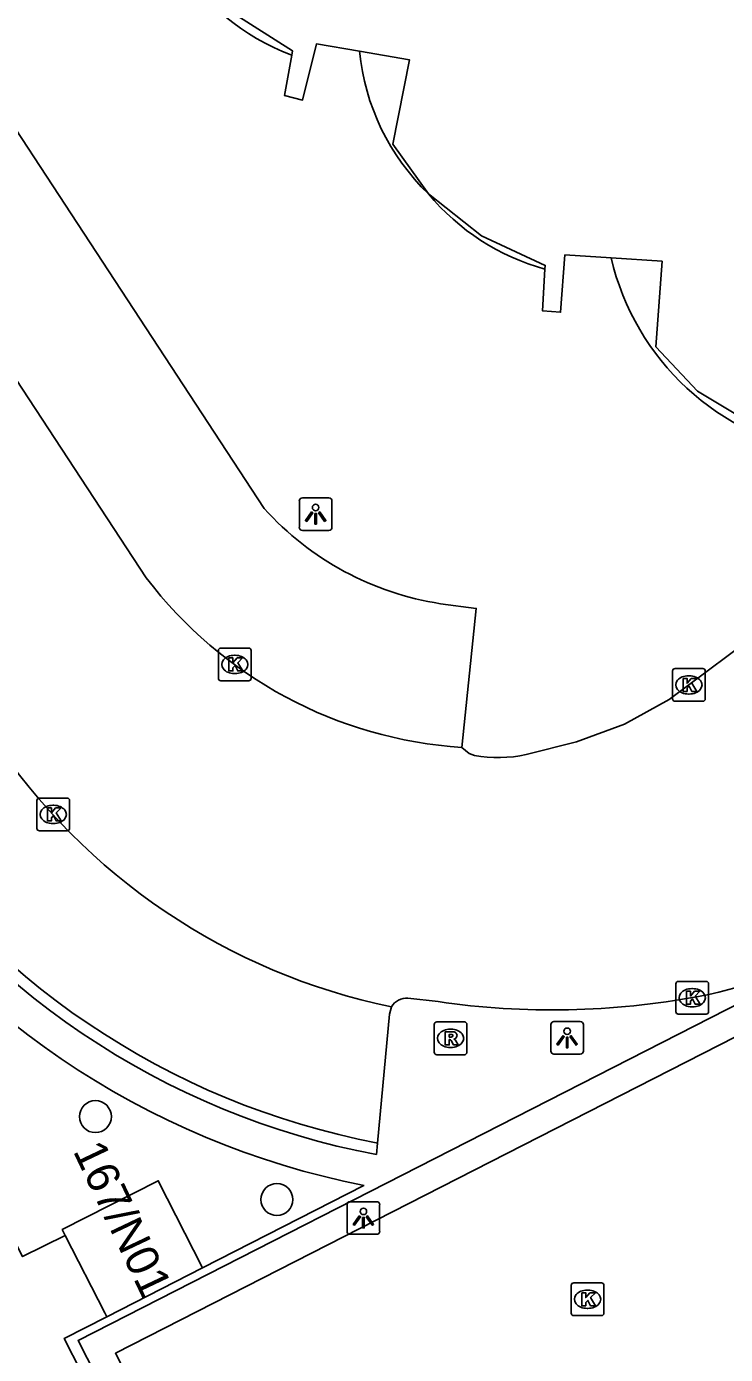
# Model space of a CAD drawing. Extents: x 158838 to 160074, y 386376 to 387776.
# Drawn here: x 159537.89 to 159559.28, y 386878.82 to 386919.42 of the extents above; entities that cross this region are included whole.
import ezdxf

# ---------------------------------------------------------------- set-up
doc = ezdxf.new("R2010")
doc.units = 0
for name, color, linetype in [('IMGEO_Boom', 7, 'Continuous'), ('IMGEO_Haag', 7, 'Continuous'), ('IMGEO_Kolk', 7, 'Continuous'), ('IMGEO_Lichtpunt', 7, 'Continuous'), ('IMGEO_Pand', 7, 'Continuous'), ('IMGEO_Pand_nummerreeks', 7, 'Continuous'), ('IMGEO_Parkeervlak_open', 7, 'Continuous'), ('IMGEO_Rijbaan_lokaal_open', 7, 'Continuous'), ('IMGEO_Rioolput', 7, 'Continuous'), ('IMGEO_Voetpad_open', 7, 'Continuous')]:
    doc.layers.add(name, color=color, linetype=linetype)

msp = doc.modelspace()

# ---------------------------------------------------------------- linework, layer by layer
at = {"layer": 'IMGEO_Boom'}
for centre in [(159539.998, 386886.094), (159545.552, 386883.557)]:
    msp.add_circle(centre, 0.489, dxfattribs=at)
at = {"layer": 'IMGEO_Haag'}
for points in [[(159591.231, 386898.502), (159590.658, 386899.12), (159589.32, 386898.272), (159586.259, 386903.108), (159582.638, 386901.261), (159539.468, 386879.251), (159541.958, 386874.369), (159541.646, 386874.21)], [(159548.602, 386884.934), (159548.634, 386885.284)], [(159543.277, 386881.472), (159548.216, 386883.99)]]:
    msp.add_lwpolyline(points, dxfattribs=at)
for centre, radius, start, end in [((159553.064, 386908.6), 24.083, 212.6392, 259.3228), ((159553.061, 386908.594), 25.077, 212.6481, 258.8608)]:
    msp.add_arc(centre, radius, start, end, dxfattribs=at)
at = {"layer": 'IMGEO_Kolk'}
for p, q in [((159543.762, 386899.492), (159543.762, 386900.344)), ((159543.837, 386900.418), (159544.689, 386900.418)), ((159544.763, 386900.344), (159544.763, 386899.492)), ((159544.25, 386900.198), (159544.275, 386900.198)), ((159544.273, 386899.638), (159544.248, 386899.638)), ((159557.657, 386898.866), (159557.657, 386899.718)), ((159557.732, 386899.792), (159558.584, 386899.792)), ((159558.145, 386899.572), (159558.17, 386899.572)), ((159558.658, 386899.718), (159558.658, 386898.866)), ((159544.689, 386899.418), (159543.837, 386899.418)), ((159558.584, 386898.792), (159557.732, 386898.792)), ((159558.168, 386899.012), (159558.143, 386899.012)), ((159538.283, 386895.832), (159539.135, 386895.832)), ((159538.208, 386894.906), (159538.208, 386895.758)), ((159538.696, 386895.612), (159538.721, 386895.612)), ((159539.209, 386895.758), (159539.209, 386894.906)), ((159538.719, 386895.052), (159538.694, 386895.052)), ((159539.135, 386894.832), (159538.283, 386894.832)), ((159557.758, 386889.302), (159557.758, 386890.154)), ((159557.833, 386890.228), (159558.685, 386890.228)), ((159558.759, 386890.154), (159558.759, 386889.302)), ((159558.246, 386890.008), (159558.271, 386890.008)), ((159558.269, 386889.448), (159558.244, 386889.448)), ((159558.685, 386889.228), (159557.833, 386889.228)), ((159554.557, 386880.084), (159554.557, 386880.936)), ((159554.632, 386881.01), (159555.484, 386881.01)), ((159555.045, 386880.79), (159555.07, 386880.79)), ((159555.558, 386880.936), (159555.558, 386880.084)), ((159555.484, 386880.01), (159554.632, 386880.01)), ((159555.068, 386880.23), (159555.043, 386880.23))]:
    msp.add_line(p, q, dxfattribs=at)
for points in [[(159543.762, 386899.492), (159543.762, 386900.344)], [(159543.837, 386900.418), (159544.689, 386900.418)], [(159544.763, 386900.344), (159544.763, 386899.492)], [(159544.083, 386900.118), (159544.206, 386900.118), (159544.206, 386899.967), (159544.336, 386900.118), (159544.5, 386900.118), (159544.354, 386899.967), (159544.507, 386899.718), (159544.355, 386899.718), (159544.27, 386899.882), (159544.206, 386899.815), (159544.206, 386899.718), (159544.083, 386899.718), (159544.083, 386900.118)], [(159557.657, 386898.866), (159557.657, 386899.718)], [(159557.732, 386899.792), (159558.584, 386899.792)], [(159557.978, 386899.492), (159558.101, 386899.492), (159558.101, 386899.341), (159558.231, 386899.492), (159558.395, 386899.492), (159558.249, 386899.341), (159558.402, 386899.092), (159558.25, 386899.092), (159558.165, 386899.256), (159558.101, 386899.189), (159558.101, 386899.092), (159557.978, 386899.092), (159557.978, 386899.492)], [(159558.658, 386899.718), (159558.658, 386898.866)], [(159544.689, 386899.418), (159543.837, 386899.418)], [(159558.584, 386898.792), (159557.732, 386898.792)], [(159538.283, 386895.832), (159539.135, 386895.832)], [(159538.208, 386894.906), (159538.208, 386895.758)], [(159538.529, 386895.532), (159538.652, 386895.532), (159538.652, 386895.381), (159538.782, 386895.532), (159538.946, 386895.532), (159538.8, 386895.381), (159538.953, 386895.132), (159538.801, 386895.132), (159538.716, 386895.296), (159538.652, 386895.229), (159538.652, 386895.132), (159538.529, 386895.132), (159538.529, 386895.532)], [(159539.209, 386895.758), (159539.209, 386894.906)], [(159539.135, 386894.832), (159538.283, 386894.832)], [(159557.758, 386889.302), (159557.758, 386890.154)], [(159557.833, 386890.228), (159558.685, 386890.228)], [(159558.759, 386890.154), (159558.759, 386889.302)], [(159558.079, 386889.928), (159558.202, 386889.928), (159558.202, 386889.777), (159558.332, 386889.928), (159558.496, 386889.928), (159558.35, 386889.777), (159558.503, 386889.528), (159558.351, 386889.528), (159558.266, 386889.692), (159558.202, 386889.625), (159558.202, 386889.528), (159558.079, 386889.528), (159558.079, 386889.928)], [(159558.685, 386889.228), (159557.833, 386889.228)], [(159554.557, 386880.084), (159554.557, 386880.936)], [(159554.632, 386881.01), (159555.484, 386881.01)], [(159555.558, 386880.936), (159555.558, 386880.084)], [(159554.878, 386880.71), (159555.001, 386880.71), (159555.001, 386880.559), (159555.131, 386880.71), (159555.295, 386880.71), (159555.149, 386880.559), (159555.302, 386880.31), (159555.15, 386880.31), (159555.065, 386880.474), (159555.001, 386880.407), (159555.001, 386880.31), (159554.878, 386880.31), (159554.878, 386880.71)], [(159555.484, 386880.01), (159554.632, 386880.01)]]:
    msp.add_lwpolyline(points, dxfattribs=at)
for centre, start, end in [((159543.839, 386900.342), 91.552, 178.448), ((159543.839, 386900.342), 91.552, 178.448), ((159544.687, 386900.342), 1.552, 88.448), ((159544.687, 386900.342), 1.552, 88.448), ((159543.839, 386899.494), 181.552, 268.448), ((159543.839, 386899.494), 181.552, 268.448), ((159544.687, 386899.494), 271.552, 358.448), ((159544.687, 386899.494), 271.552, 358.448), ((159557.734, 386899.716), 91.552, 178.448), ((159557.734, 386899.716), 91.552, 178.448), ((159558.582, 386899.716), 1.552, 88.448), ((159558.582, 386899.716), 1.552, 88.448), ((159557.734, 386898.868), 181.552, 268.448), ((159557.734, 386898.868), 181.552, 268.448), ((159558.582, 386898.868), 271.552, 358.448), ((159558.582, 386898.868), 271.552, 358.448), ((159538.285, 386895.756), 91.552, 178.448), ((159538.285, 386895.756), 91.552, 178.448), ((159539.133, 386895.756), 1.552, 88.448), ((159539.133, 386895.756), 1.552, 88.448), ((159538.285, 386894.908), 181.552, 268.448), ((159538.285, 386894.908), 181.552, 268.448), ((159539.133, 386894.908), 271.552, 358.448), ((159539.133, 386894.908), 271.552, 358.448), ((159557.835, 386890.152), 91.552, 178.448), ((159557.835, 386890.152), 91.552, 178.448), ((159558.683, 386890.152), 1.552, 88.448), ((159558.683, 386890.152), 1.552, 88.448), ((159557.835, 386889.304), 181.552, 268.448), ((159557.835, 386889.304), 181.552, 268.448), ((159558.683, 386889.304), 271.552, 358.448), ((159558.683, 386889.304), 271.552, 358.448), ((159554.634, 386880.934), 91.552, 178.448), ((159554.634, 386880.934), 91.552, 178.448), ((159555.482, 386880.934), 1.552, 88.448), ((159555.482, 386880.934), 1.552, 88.448), ((159554.634, 386880.086), 181.552, 268.448), ((159554.634, 386880.086), 181.552, 268.448), ((159555.482, 386880.086), 271.552, 358.448), ((159555.482, 386880.086), 271.552, 358.448)]:
    msp.add_arc(centre, 0.0765, start, end, dxfattribs=at)
for centre, major_axis, ratio, start_param, end_param in [((159544.249, 386899.918), (-0.387, 0.002), 0.722429, 4.712389, 7.853982), ((159544.274, 386899.918), (-0.39, 0.002), 0.717154, 1.570796, 4.712389), ((159558.144, 386899.292), (-0.387, 0.002), 0.722429, 4.712389, 7.853982), ((159558.169, 386899.292), (-0.39, 0.002), 0.717154, 1.570796, 4.712389), ((159538.695, 386895.332), (-0.387, 0.002), 0.722429, 4.712389, 7.853982), ((159538.72, 386895.332), (-0.39, 0.002), 0.717154, 1.570796, 4.712389), ((159558.245, 386889.728), (-0.387, 0.002), 0.722429, 4.712389, 7.853982), ((159558.27, 386889.728), (-0.39, 0.002), 0.717154, 1.570796, 4.712389), ((159555.044, 386880.51), (-0.387, 0.002), 0.722429, 4.712389, 7.853982), ((159555.069, 386880.51), (-0.39, 0.002), 0.717154, 1.570796, 4.712389)]:
    msp.add_ellipse(centre, major_axis=major_axis, ratio=ratio, start_param=start_param, end_param=end_param, dxfattribs=at)
at = {"layer": 'IMGEO_Lichtpunt'}
for p, q in [((159546.238, 386904.917), (159546.238, 386904.11)), ((159546.238, 386904.917), (159546.238, 386904.11)), ((159547.14, 386905.012), (159546.332, 386905.012)), ((159547.14, 386905.012), (159546.332, 386905.012)), ((159547.234, 386904.11), (159547.234, 386904.917)), ((159547.234, 386904.11), (159547.234, 386904.917)), ((159546.332, 386904.016), (159547.14, 386904.016)), ((159546.332, 386904.016), (159547.14, 386904.016)), ((159553.932, 386888.905), (159553.932, 386888.098)), ((159553.932, 386888.905), (159553.932, 386888.098)), ((159554.834, 386889), (159554.026, 386889)), ((159554.834, 386889), (159554.026, 386889)), ((159554.928, 386888.098), (159554.928, 386888.905)), ((159554.928, 386888.098), (159554.928, 386888.905)), ((159554.026, 386888.004), (159554.834, 386888.004)), ((159554.026, 386888.004), (159554.834, 386888.004)), ((159547.699, 386883.398), (159547.699, 386882.591)), ((159547.699, 386883.398), (159547.699, 386882.591)), ((159548.601, 386883.493), (159547.793, 386883.493)), ((159548.601, 386883.493), (159547.793, 386883.493)), ((159548.695, 386882.591), (159548.695, 386883.398)), ((159548.695, 386882.591), (159548.695, 386883.398)), ((159547.793, 386882.497), (159548.601, 386882.497)), ((159547.793, 386882.497), (159548.601, 386882.497))]:
    msp.add_line(p, q, dxfattribs=at)
for points in [[(159546.612, 386904.581), (159546.651, 386904.553), (159546.463, 386904.291), (159546.425, 386904.318), (159546.612, 386904.581)], [(159546.714, 386904.533), (159546.761, 386904.533), (159546.761, 386904.211), (159546.714, 386904.211), (159546.714, 386904.533)], [(159546.824, 386904.553), (159546.862, 386904.58), (159547.049, 386904.318), (159547.01, 386904.29), (159546.824, 386904.553)], [(159554.306, 386888.569), (159554.345, 386888.541), (159554.157, 386888.279), (159554.119, 386888.306), (159554.306, 386888.569)], [(159554.408, 386888.521), (159554.455, 386888.521), (159554.455, 386888.199), (159554.408, 386888.199), (159554.408, 386888.521)], [(159554.518, 386888.541), (159554.556, 386888.568), (159554.743, 386888.306), (159554.704, 386888.278), (159554.518, 386888.541)], [(159548.073, 386883.062), (159548.112, 386883.034), (159547.924, 386882.772), (159547.886, 386882.799), (159548.073, 386883.062)], [(159548.175, 386883.014), (159548.222, 386883.014), (159548.222, 386882.692), (159548.175, 386882.692), (159548.175, 386883.014)], [(159548.285, 386883.034), (159548.323, 386883.061), (159548.51, 386882.799), (159548.471, 386882.771), (159548.285, 386883.034)]]:
    msp.add_lwpolyline(points, dxfattribs=at)
for centre in [(159546.737, 386904.715), (159554.431, 386888.703), (159548.198, 386883.196)]:
    msp.add_circle(centre, 0.0994, dxfattribs=at)
for centre, start, end in [((159546.332, 386904.917), 90, 180), ((159546.332, 386904.917), 90, 180), ((159547.14, 386904.917), 0, 90), ((159547.14, 386904.917), 0, 90), ((159546.332, 386904.11), 180, 270), ((159546.332, 386904.11), 180, 270), ((159547.14, 386904.11), 270, 0), ((159547.14, 386904.11), 270, 360), ((159554.026, 386888.905), 90, 180), ((159554.026, 386888.905), 90, 180), ((159554.834, 386888.905), 0, 90), ((159554.834, 386888.905), 0, 90), ((159554.026, 386888.098), 180, 270), ((159554.026, 386888.098), 180, 270), ((159554.834, 386888.098), 270, 0), ((159554.834, 386888.098), 270, 360), ((159547.793, 386883.398), 90, 180), ((159547.793, 386883.398), 90, 180), ((159548.601, 386883.398), 0, 90), ((159548.601, 386883.398), 0, 90), ((159547.793, 386882.591), 180, 270), ((159547.793, 386882.591), 180, 270), ((159548.601, 386882.591), 270, 0), ((159548.601, 386882.591), 270, 360)]:
    msp.add_arc(centre, 0.0946, start, end, dxfattribs=at)
at = {"layer": 'IMGEO_Pand'}
for points in [[(159541.286, 386925.854), (159542.655, 386925.424), (159541.847, 386922.931), (159542.76, 386921.31), (159544.209, 386919.834), (159546.027, 386918.678), (159546.003, 386918.544)], [(159546.003, 386918.544), (159545.784, 386917.311), (159546.335, 386917.173), (159546.762, 386918.891), (159548.077, 386918.666)], [(159548.077, 386918.666), (159549.607, 386918.404), (159549.102, 386915.82), (159550.189, 386914.303)], [(159550.189, 386914.303), (159551.812, 386913.025), (159553.76, 386912.117), (159553.753, 386912.003)], [(159553.753, 386912.003), (159553.679, 386910.728), (159554.233, 386910.686), (159554.366, 386912.441), (159555.775, 386912.349)], [(159555.775, 386912.349), (159557.336, 386912.247), (159557.149, 386909.63), (159558.419, 386908.278), (159560.207, 386907.199), (159562.246, 386906.557), (159562.254, 386906.358)], [(159539.076, 386882.462), (159538.986, 386882.638), (159541.919, 386884.134), (159543.277, 386881.472)], [(159540.343, 386879.976), (159540.284, 386880.093), (159539.076, 386882.462)], [(159543.277, 386881.472), (159540.343, 386879.976)]]:
    msp.add_lwpolyline(points, dxfattribs=at)
at = {"layer": 'IMGEO_Parkeervlak_open'}
for points in [[(159530.88, 386926.461), (159545.165, 386904.687)], [(159550.56, 386901.775), (159551.653, 386901.633), (159551.211, 386897.381)], [(159541.799, 386873.911), (159542.833, 386874.449), (159540.609, 386878.86), (159583.035, 386900.482), (159585.527, 386895.594), (159591.231, 386898.502)], [(159549.057, 386889.45), (159548.993, 386889.224), (159548.634, 386885.284)]]:
    msp.add_lwpolyline(points, dxfattribs=at)
for centre, radius, start, end in [((159551.94, 386910.785), 9.115, 221.9904, 261.2929), ((159553.063, 386908.597), 23.729, 212.6281, 259.2437)]:
    msp.add_arc(centre, radius, start, end, dxfattribs=at)
at = {"layer": 'IMGEO_Rijbaan_lokaal_open'}
for points in [[(159541.554, 386902.568), (159527.592, 386923.848)], [(159559.962, 386900.643), (159557.556, 386898.844), (159556.186, 386898.091), (159554.72, 386897.549), (159553.18, 386897.163)], [(159551.593, 386897.135), (159551.437, 386897.194), (159551.211, 386897.381)], [(159549.56, 386889.717), (159550.484, 386889.61)]]:
    msp.add_lwpolyline(points, dxfattribs=at)
for centre, radius, start, end in [((159552.06, 386910.545), 13.191, 217.2081, 266.3094), ((159552.965, 386908.413), 19.361, 213.6083, 258.3561), ((159552.315, 386901.199), 4.128, 259.9253, 282.0962), ((159555.501, 386904.859), 15.378, 281.0676, 318.6774), ((159549.524, 386889.178), 0.54, 86.1242, 149.7958), ((159553.996, 386913.689), 24.334, 261.7025, 280.5548)]:
    msp.add_arc(centre, radius, start, end, dxfattribs=at)
at = {"layer": 'IMGEO_Rioolput'}
for p, q in [((159550.365, 386888.061), (159550.365, 386888.913)), ((159550.44, 386888.987), (159551.292, 386888.987)), ((159551.366, 386888.913), (159551.366, 386888.061)), ((159550.853, 386888.767), (159550.878, 386888.767)), ((159550.876, 386888.207), (159550.851, 386888.207)), ((159551.292, 386887.987), (159550.44, 386887.987))]:
    msp.add_line(p, q, dxfattribs=at)
for points in [[(159550.365, 386888.061), (159550.365, 386888.913)], [(159550.44, 386888.987), (159551.292, 386888.987)], [(159551.366, 386888.913), (159551.366, 386888.061)], [(159550.954, 386888.685), (159550.702, 386888.687), (159550.702, 386888.287)], [(159550.88, 386888.606), (159550.826, 386888.606), (159550.826, 386888.525)], [(159550.826, 386888.525), (159550.878, 386888.525)], [(159550.702, 386888.287), (159550.826, 386888.287), (159550.826, 386888.449), (159550.837, 386888.449)], [(159550.884, 386888.42), (159550.955, 386888.287), (159551.095, 386888.287), (159551.03, 386888.413)], [(159551.292, 386887.987), (159550.44, 386887.987)]]:
    msp.add_lwpolyline(points, dxfattribs=at)
for centre, radius, start, end in [((159550.442, 386888.911), 0.0765, 91.552, 178.448), ((159550.442, 386888.911), 0.0765, 91.552, 178.448), ((159551.29, 386888.911), 0.0765, 1.552, 88.448), ((159551.29, 386888.911), 0.0765, 1.552, 88.448), ((159550.862, 386888.714), 0.19, 274.7715, 282.9687), ((159550.886, 386888.51), 0.0964, 77.0061, 93.1865), ((159550.9, 386888.567), 0.0378, 276.6634, 79.6772), ((159550.953, 386888.575), 0.109, 350.3612, 89.416), ((159550.951, 386888.575), 0.112, 277.5842, 350.9817), ((159550.836, 386888.396), 0.0533, 26.0293, 88.6989), ((159550.935, 386888.36), 0.108, 29.5134, 73.7905), ((159550.442, 386888.063), 0.0765, 181.552, 268.448), ((159550.442, 386888.063), 0.0765, 181.552, 268.448), ((159551.29, 386888.063), 0.0765, 271.552, 358.448), ((159551.29, 386888.063), 0.0765, 271.552, 358.448)]:
    msp.add_arc(centre, radius, start, end, dxfattribs=at)
for centre, major_axis, ratio, start_param, end_param in [((159550.852, 386888.487), (-0.387, 0.002), 0.722429, 4.712389, 7.853982), ((159550.877, 386888.487), (-0.39, 0.002), 0.717154, 1.570796, 4.712389)]:
    msp.add_ellipse(centre, major_axis=major_axis, ratio=ratio, start_param=start_param, end_param=end_param, dxfattribs=at)
at = {"layer": 'IMGEO_Voetpad_open'}
for points in [[(159529.104, 386898.733), (159533.69, 386889.814), (159537.77, 386881.813), (159539.076, 386882.462)], [(159541.646, 386874.21), (159539.044, 386879.314), (159540.343, 386879.976)]]:
    msp.add_lwpolyline(points, dxfattribs=at)
for centre, radius, start, end in [((159548.629, 386925.415), 7.356, 176.5816, 249.0851), ((159555.087, 386919.367), 7.045, 185.7076, 225.9529), ((159555.637, 386918.834), 7.086, 219.7494, 254.5789), ((159563.451, 386914.151), 7.884, 193.2111, 261.271)]:
    msp.add_arc(centre, radius, start, end, dxfattribs=at)

# ---------------------------------------------------------------- texts
at = {"layer": 'IMGEO_Pand_nummerreeks'}
msp.add_text('167/N01', height=1, rotation=295.3777, dxfattribs=at).set_placement((159539.301, 386885.046))

doc.saveas('drawing.dxf')
